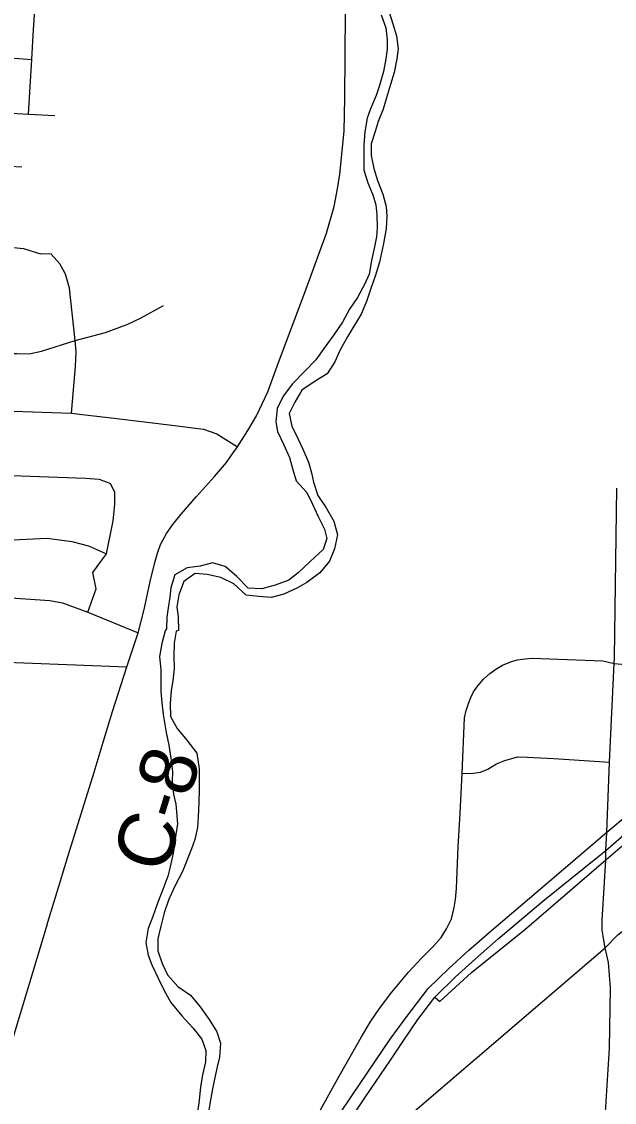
# Model space of a CAD drawing. Extents: x 114604 to 551442, y 316898 to 567001.
# Drawn here: x 222509 to 225650, y 398303 to 404031 of the extents above; entities that cross this region are included whole.
import ezdxf

# ---------------------------------------------------------------- set-up
doc = ezdxf.new("R2010")
doc.units = 0
for name, color, linetype in [('DV_X_County_Line', 7, 'Continuous'), ('GE_P_Alignment_1000_Stations', 7, 'Continuous'), ('GE_P_Alignment_100_Cardinal_Points', 7, 'Continuous'), ('GE_P_Alignment_500_Bearings', 7, 'Continuous'), ('GE_P_Alignment_500_Cardinal_Points', 7, 'Continuous'), ('GE_P_Alignment_500_Stations', 7, 'Continuous'), ('PM_P_CL_Double_Solid', 7, 'Continuous')]:
    doc.layers.add(name, color=color, linetype=linetype)

msp = doc.modelspace()

# ---------------------------------------------------------------- linework, layer by layer
at = {"layer": 'DV_X_County_Line'}
for points in [[(224413.9, 404066.7), (224438.1, 403998.6), (224446.2, 403934.5), (224446.4, 403884.4), (224438.5, 403834.2), (224426.6, 403766), (224404.8, 403691.8), (224386.9, 403639.7), (224357, 403569.4), (224339.1, 403519.3), (224327.2, 403447.1), (224321.4, 403378.9), (224321.7, 403244.6), (224343.9, 403176.5), (224370.1, 403112.4), (224386.2, 403060.3), (224390.3, 403006.2), (224392.5, 402940.1), (224388.6, 402889.9), (224378.7, 402837.8), (224362.9, 402765.6), (224351, 402693.4), (224327.1, 402641.2), (224289.2, 402569), (224245.3, 402506.7), (224209.4, 402438.5), (224163.5, 402370.2), (224115.6, 402305.9), (224067.7, 402237.7), (224011.8, 402179.4), (223943.8, 402111.1), (223893.9, 402046.8), (223862, 401980.6), (223856.2, 401910.4), (223864.3, 401858.3), (223898.5, 401788.2), (223928.7, 401720.2), (223944.9, 401662.1), (223963, 401598), (224019.3, 401536), (224049.4, 401473.9), (224079.6, 401407.8), (224113.8, 401341.7), (224126, 401291.7), (224106.1, 401233.5), (224038.1, 401169.2), (223974.2, 401108.9), (223924.2, 401070.7), (223852.2, 401044.4), (223782.1, 401024.2), (223710, 401028), (223647.8, 401092), (223587.6, 401144), (223519.5, 401161.9), (223455.4, 401145.7), (223385.3, 401135.5), (223321.3, 401099.3), (223299.5, 401031), (223293.6, 400980.9), (223285.7, 400924.8), (223277.8, 400874.6), (223275.9, 400812.5)], [(224453.9, 404086.8), (224476.1, 404018.7), (224494.3, 403956.6), (224504.4, 403886.5), (224496.5, 403834.4), (224482.7, 403762.2), (224462.8, 403698), (224442.9, 403627.8), (224425.1, 403567.6), (224397.2, 403501.4), (224381.3, 403449.2), (224361.4, 403383), (224361.6, 403320.9), (224375.7, 403252.7), (224393.9, 403188.6), (224422.1, 403116.5), (224440.3, 403050.4), (224444.4, 402998.3), (224440.6, 402934.2), (224426.7, 402856), (224414.8, 402805.8), (224404.9, 402755.7), (224383.1, 402687.5), (224359.2, 402617.3), (224335.3, 402547), (224307.4, 402480.8), (224269.6, 402416.6), (224237.6, 402364.4), (224195.7, 402288.1), (224167.8, 402227.9), (224127.9, 402163.6), (224063.9, 402125.4), (223994, 402077.1), (223956.1, 402014.9), (223926.2, 401954.7), (223940.3, 401886.6), (223974.5, 401818.5), (224000.7, 401762.4), (224028.9, 401696.3), (224045, 401640.3), (224055.2, 401590.2), (224077.4, 401520.1), (224121.6, 401454), (224163.8, 401384), (224182, 401311.8), (224166.2, 401237.6), (224140.3, 401171.4)], [(224140.3, 401171.4), (224088.3, 401109.1), (224020.4, 401058.9), (223970.4, 401030.7), (223898.4, 400996.4), (223830.3, 400978.2), (223766.2, 400984.1), (223698.1, 400991.9), (223633.9, 401051.9), (223563.7, 401085.8), (223491.6, 401101.7), (223427.5, 401105.5), (223367.5, 401063.3), (223341.6, 400993.1), (223331.8, 400928.9), (223337.9, 400876.8), (223340.1, 400804.6)], [(223275.9, 400812.5), (223268.9, 400802.8), (223251.3, 400734.6), (223239.8, 400666.4), (223246.3, 400596.4), (223247.1, 400480.2), (223253.7, 400402.2), (223260.1, 400348.2), (223274.7, 400264.2), (223289.1, 400196.2), (223299.6, 400128.2), (223308.1, 400056.2), (223306.5, 400004.1), (223312.9, 399936.1), (223325.3, 399884.1), (223334, 399780), (223322.6, 399699.8), (223311.1, 399623.7), (223295.7, 399551.5), (223284, 399501.3), (223256.5, 399431), (223229, 399358.7), (223203.6, 399288.4), (223180, 399224.2), (223166.5, 399150), (223179, 399084), (223199.4, 399032.1), (223231.8, 398962.2), (223264.3, 398896.4), (223298.7, 398832.6), (223357.2, 398761), (223415.6, 398697.3), (223464, 398637.6), (223484.4, 398577.7), (223482.9, 398517.6), (223467.4, 398449.4), (223455.8, 398383.2), (223450.3, 398315.1), (223440.8, 398249)], [(223340.1, 400804.6), (223326.9, 400801.2), (223317.3, 400737.1), (223315.8, 400667), (223316.2, 400602.9), (223310.7, 400536.8), (223301.1, 400486.7), (223295.6, 400416.5), (223298, 400348.5), (223332.5, 400284.6), (223384.9, 400223), (223437.4, 400153.3), (223449.9, 400071.3), (223450.3, 400015.2), (223448.7, 399961.1), (223447.2, 399893), (223443.7, 399816.9), (223440.1, 399760.8), (223426.6, 399696.6), (223408.9, 399646.4), (223361.8, 399525.9), (223318.4, 399445.5), (223286.9, 399375.2), (223263.4, 399306.9), (223245.9, 399236.7), (223230.4, 399170.5), (223230.8, 399106.4), (223253.3, 399038.5), (223281.7, 398978.6), (223336.1, 398917), (223404.4, 398871.4), (223454.8, 398809.8), (223503.3, 398742), (223543.7, 398676.3), (223562.1, 398616.3), (223556.7, 398542.2), (223545, 398492.1), (223531.5, 398425.9), (223519.9, 398375.7), (223508.3, 398305.5), (223498.7, 398253.4)]]:
    msp.add_lwpolyline(points, dxfattribs=at)
at = {"layer": 'GE_P_Alignment_1000_Stations'}
for points in [[(225560.7, 399603.1), (225605, 399638.8), (225888.1, 399885.7), (226515.2, 400418.4), (226662.9, 400541.7)], [(224698.8, 398861.2), (224805.2, 398966.2), (224912.9, 399064.3), (225033, 399169.4), (225270.6, 399369.8), (225560.7, 399603.1)], [(224462.7, 398526.9), (224531.1, 398627.9), (224607.8, 398742.1), (224698.8, 398861.2)], [(223358.2, 396298.5), (223397.3, 396471.1), (223443.3, 396639.6), (223501.7, 396837.4), (223557.5, 397000.4), (223632.5, 397192.7), (223731.2, 397386.6), (223847.8, 397595.9), (223955, 397756.5), (224187.3, 398116.8), (224331.7, 398333.2), (224462.7, 398526.9)]]:
    msp.add_lwpolyline(points, dxfattribs=at)
at = {"layer": 'GE_P_Alignment_100_Cardinal_Points'}
msp.add_line((222218, 403856.6), (222562.7, 403830.5), dxfattribs=at)
for points in [[(222544.9, 403541.2), (222562.7, 403830.5), (222570.5, 403958.8), (222581.1, 404122.8), (222595.2, 404343), (222593.7, 404367.1), (222578.3, 404389.5), (222548.5, 404402.2), (222518.6, 404406.9), (222400.8, 404421.6), (222376.9, 404426.2), (222334.3, 404449.4), (222290.8, 404511.6)], [(221913.8, 403577.1), (222544.9, 403541.2), (222685, 403533.3)], [(221971.4, 403248.1), (222020.5, 403267.9), (222064.7, 403278.9), (222112.8, 403281.8), (222150.8, 403281), (222510.7, 403260.7)], [(221985.4, 402843.8), (222234.9, 402836.2), (222397.1, 402840.5), (222518.3, 402829.5), (222608.4, 402799.5)], [(222772.3, 401955.5), (222794.4, 402203.5), (222797.1, 402281.8), (222791.8, 402341), (222762.6, 402619), (222741.3, 402692.4), (222710.6, 402746.5), (222665.4, 402799), (222608.4, 402799.5)], [(222791.8, 402341), (222953.2, 402382.8), (223072.3, 402428.2), (223139.1, 402458.7), (223260.7, 402526.1)], [(221959.4, 402267.1), (222085.8, 402264.4), (222298.2, 402271.8), (222483.7, 402271.6), (222549.3, 402270.5), (222613.2, 402285.3), (222791.8, 402341)], [(221966.3, 401987.2), (221986.1, 401972.9), (222006, 401964.6), (222088, 401957.2), (222094.6, 401956.9), (222236, 401948.9), (222358, 401970.1), (222772.3, 401955.5), (222828.8, 401949.7), (222969, 401932.4), (223290.9, 401894.7), (223472.8, 401871.1), (223543, 401846.5), (223651.9, 401777.3)], [(220910.1, 400730.5), (220922.8, 400846), (220935.1, 401032.1), (220948.1, 401166.1), (220955.5, 401226), (220970.8, 401285.8), (220990.3, 401351.5), (221032.3, 401434.7), (221094.1, 401515.4), (221139.3, 401564.5), (221171.3, 401588.4), (221204.4, 401613.1), (221245.1, 401640.3), (221307.7, 401666.9), (221388.1, 401679.1), (221460.1, 401679.5), (221538.1, 401675.7), (221985.8, 401645.4), (222066.8, 401639.5), (222846.7, 401610.6), (222920.3, 401606.4), (222979.6, 401582.8)], [(222858.8, 400901), (222902.9, 401025.1), (222886.4, 401111.7), (222958.3, 401210.1), (222993.8, 401384.6), (223002.8, 401472.7), (223002.3, 401535), (222979.6, 401582.8)], [(221588, 401162.4), (221627.5, 401202.6), (221670.3, 401237.7), (221753.6, 401291.9), (221806.2, 401314.8), (221884.5, 401327), (222132.4, 401313.3), (222460, 401283.8), (222644.3, 401292.6), (222773.9, 401275.9), (222863.7, 401252.6), (222958.3, 401210.1)], [(222371.3, 400982.6), (222657.5, 400962.2), (222725.1, 400949.8), (222858.8, 400901), (223126.1, 400791.2)], [(220237.4, 400771.8), (220482.3, 400756.7), (220910.1, 400730.5), (221073.7, 400720.5), (222003.5, 400658.9), (222247.5, 400642.7), (223065.7, 400611.9)], [(224832, 399833.7), (224843.6, 400047.9), (224855.2, 400340.3), (224864.1, 400380.8), (224875.8, 400417.6), (224889.4, 400449), (224903.9, 400479.4), (224925.7, 400509.9), (224955.8, 400546), (224989.6, 400575.7), (225020.6, 400599.8), (225056.4, 400620.2), (225104, 400639), (225137, 400648.4), (225177.4, 400654.2), (225214.2, 400657.2), (225588.4, 400642.5), (225648.9, 400628.6)], [(224843.6, 400047.9), (224888.4, 400045.6), (224940.1, 400052.8), (224978.5, 400068.8), (225024.6, 400097.7), (225068.4, 400114.6), (225099.2, 400124.3), (225138.3, 400134.1), (225187, 400133.3), (225329.6, 400126), (225624.2, 400106.7)], [(224057.2, 398200.2), (224191.5, 398442), (224309.5, 398650.6), (224358.6, 398732.7), (224405.9, 398801.1), (224470.5, 398887.9), (224558.9, 398992.5), (224628.2, 399067.4), (224691.2, 399131.3), (224731.3, 399177.6), (224759.4, 399223.7), (224786.7, 399276.3), (224800.9, 399335.2), (224808, 399377.6), (224813.1, 399436.4), (224822.5, 399657.1), (224832, 399833.7)], [(224510.4, 398195.2), (224546, 398230.4), (224591.8, 398258.3), (225600, 399122)]]:
    msp.add_lwpolyline(points, dxfattribs=at)
at = {"layer": 'GE_P_Alignment_500_Bearings'}
msp.add_line((222725.2, 399512), (222756.2, 399612.1), dxfattribs=at)
for points in [[(223621.5, 401734.1), (223651.9, 401777.3), (223707, 401863.4), (223753.2, 401941.7), (223813.1, 402068.6), (223870.3, 402224.1), (224008.6, 402594.7), (224123.9, 402909.7), (224164.5, 403051.5), (224182.9, 403144.5), (224194.5, 403221.9), (224218.2, 403451), (224221.1, 403624.9), (224224.8, 404078.9), (224231.3, 404147.5), (224243, 404207.5), (224258.6, 404259.3)], [(223065.7, 400611.9), (223126.1, 400791.2), (223157.6, 400916), (223189.2, 401064.3), (223213.7, 401165.2), (223228.9, 401213.9), (223245.1, 401260), (223276.8, 401318.4), (223310.3, 401365.5), (223354.2, 401420.5), (223436, 401514.9), (223531.6, 401620.6), (223594.1, 401695.2), (223621.5, 401734.1)], [(225648.9, 400628.6), (225650.3, 400661.8), (225662.3, 401559.2)], [(225592, 399174.2), (225585.7, 399215.9), (225585.3, 399269.1), (225597.4, 399470.8), (225604.2, 399587.7), (225605, 399638.8), (225608.9, 399734.7), (225624.2, 400106.7), (225648.9, 400628.6)], [(222940.7, 400211.4), (222990.2, 400375.3), (223065.7, 400611.9)], [(222756.2, 399612.1), (222892.7, 400052.5), (222940.7, 400211.4)], [(222647.7, 399257.5), (222714.3, 399477), (222725.2, 399512)], [(225600, 399122), (225668.7, 399190.5), (225729, 399238), (225893.7, 399377.7), (225937.1, 399419.3)], [(221931.9, 396950.4), (221955.4, 397007.5), (222083.5, 397421.4), (222154.8, 397653), (222202.3, 397804.3), (222452.8, 398609), (222639.9, 399232), (222647.7, 399257.5)], [(225199.6, 394957.6), (225217.5, 395088.5), (225254.7, 395334.2), (225297.8, 395646.2), (225325.9, 395777.1), (225356.6, 395951.6), (225476.1, 396696.1), (225512.3, 396918.6), (225524.5, 397032), (225549.5, 397398.2), (225556.1, 397483.9), (225573.2, 397730.9), (225588.5, 398025.9), (225623.6, 398591.1), (225629.9, 398910.7), (225617.9, 399044.2), (225600, 399122), (225592, 399174.2)]]:
    msp.add_lwpolyline(points, dxfattribs=at)
at = {"layer": 'GE_P_Alignment_500_Cardinal_Points'}
for points in [[(225648.9, 400628.6), (225707.1, 400623.1), (225862.5, 400603.7)], [(224698.8, 398861.2), (224724.1, 398837.8), (224892.5, 398991.9), (225173, 399217.7), (225604.2, 399587.7), (225765, 399726.3)]]:
    msp.add_lwpolyline(points, dxfattribs=at)
at = {"layer": 'GE_P_Alignment_500_Stations'}
for points in [[(225560.7, 399603.1), (225605, 399638.8), (225888.1, 399885.7), (226515.2, 400418.4), (226662.9, 400541.7)], [(224117.5, 398127), (224261.8, 398343.5), (224461.2, 398638.2), (224550.7, 398758.3), (224663.6, 398906.5), (224770, 399011.4), (224877.7, 399109.5), (224997.8, 399214.6), (225235.4, 399415.1), (225608.9, 399734.7), (225845.6, 399932.7)], [(224698.8, 398861.2), (224805.2, 398966.2), (224912.9, 399064.3), (225033, 399169.4), (225270.6, 399369.8), (225560.7, 399603.1)], [(224462.7, 398526.9), (224531.1, 398627.9), (224607.8, 398742.1), (224698.8, 398861.2)], [(223358.2, 396298.5), (223397.3, 396471.1), (223443.3, 396639.6), (223501.7, 396837.4), (223557.5, 397000.4), (223632.5, 397192.7), (223731.2, 397386.6), (223847.8, 397595.9), (223955, 397756.5), (224187.3, 398116.8), (224331.7, 398333.2), (224462.7, 398526.9)]]:
    msp.add_lwpolyline(points, dxfattribs=at)

# ---------------------------------------------------------------- texts
at = {"layer": 'PM_P_CL_Double_Solid'}
msp.add_text('C-8', height=300.02, rotation=72.8454, dxfattribs=at).set_placement((223271.5, 399505.9))

doc.saveas('drawing.dxf')
